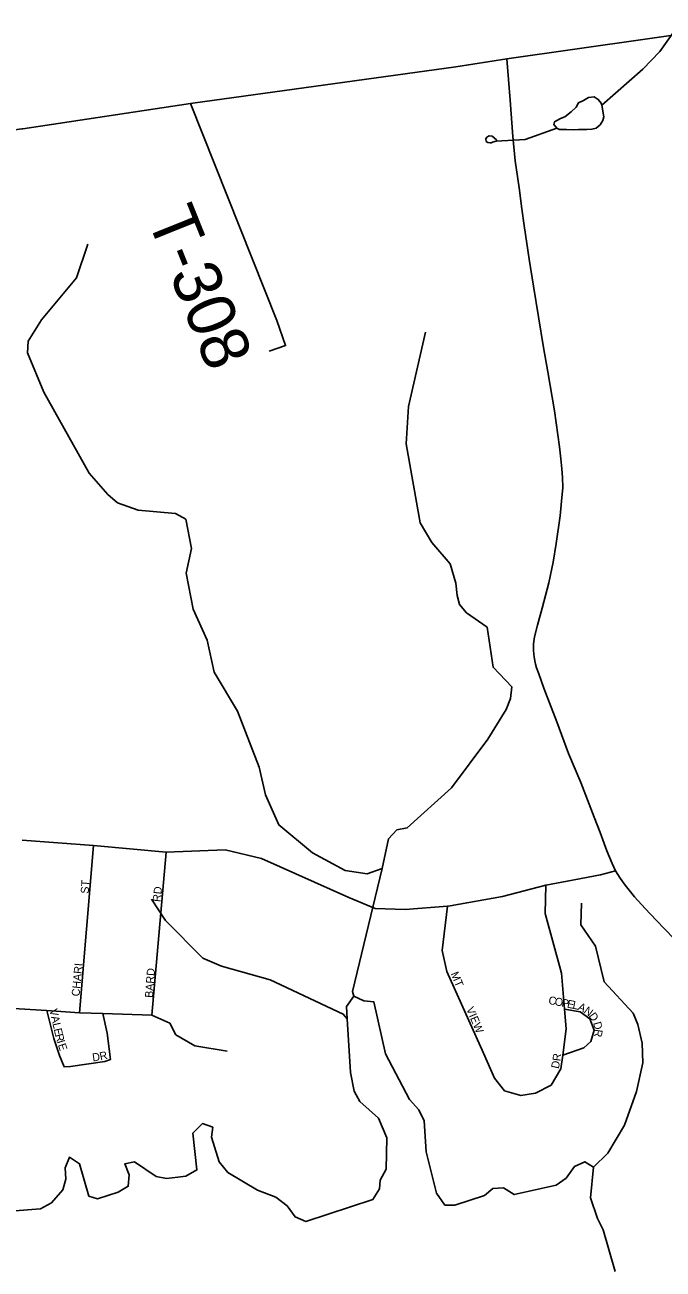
# Model space of a CAD drawing. Extents: x 1525783 to 1900577, y 218250 to 627376.
# Drawn here: x 1699535 to 1703525, y 437327 to 445100 of the extents above; entities that cross this region are included whole.
import ezdxf

# ---------------------------------------------------------------- set-up
doc = ezdxf.new("R2010")
doc.units = 0
for name, color, linetype in [('GM_X_County_Road', 7, 'Continuous'), ('GM_X_Major_Lake', 7, 'Continuous'), ('GM_X_Minor_Lake', 7, 'Continuous'), ('GM_X_Minor_River', 7, 'Continuous'), ('GM_X_State_Route', 7, 'Continuous'), ('GM_X_Township_Road', 7, 'Continuous'), ('GM_X_Township_Road_Text', 7, 'Continuous'), ('GM_X_Township_Subdivision', 7, 'Continuous'), ('GM_X_Township_Subdivision_Text', 7, 'Continuous'), ('GM_X_US_Route', 7, 'Continuous')]:
    doc.layers.add(name, color=color, linetype=linetype)

msp = doc.modelspace()

# ---------------------------------------------------------------- linework, layer by layer
at = {"layer": 'GM_X_County_Road'}
msp.add_lwpolyline([(1699517.6, 440006.5), (1699963.9, 439974.4), (1700418.1, 439932.1), (1700786.3, 439947.3), (1701014.7, 439892.9), (1701560.7, 439648.5), (1701724.7, 439580.6), (1701911.6, 439572.7), (1702176.9, 439594.7), (1702193.2, 439596), (1702521.4, 439655.1), (1702791.5, 439725.4), (1702924.6, 439750.3), (1703133.8, 439789.8), (1703226.3, 439815.4)], dxfattribs=at)
at = {"layer": 'GM_X_Major_Lake'}
for points in [[(1703224.6, 437312.2), (1703149.4, 437572.4), (1703114.6, 437643.2), (1703071, 437772.4), (1703088.8, 437964.8), (1703035.2, 437997.8), (1702970.4, 437968.8), (1702918.8, 437895.4), (1702855.8, 437852.3), (1702593.8, 437792.5), (1702526.4, 437835.8), (1702460.1, 437830.9), (1702409.1, 437787.6), (1702223.3, 437726.5), (1702161.1, 437727.6), (1702108.3, 437800.7), (1702043.1, 438060.6), (1702030.7, 438253.5), (1701997.9, 438322.2), (1701939, 438387.4), (1701789.9, 438672.8), (1701715.8, 438997.1), (1701653.8, 439004.2), (1701592.1, 439033.3), (1701544.7, 438967.9), (1701549.3, 438891.6), (1701571, 438556.1), (1701592.8, 438439.4), (1701629.7, 438374.6), (1701746.1, 438270.3), (1701797.9, 438147), (1701794.2, 437952.5), (1701756.7, 437882.9), (1701751.7, 437828.8), (1701710.3, 437761.3), (1701292.3, 437623.9), (1701224.6, 437653.2), (1701173.8, 437722.2), (1701104.6, 437777.6), (1700989, 437819.6), (1700804.5, 437931.1), (1700749.6, 437998.2), (1700702.4, 438151.5), (1700709.6, 438213.6), (1700645.8, 438236.7), (1700584.5, 438175.6), (1700610.2, 437946.5), (1700541.2, 437907.5), (1700491, 437902.3), (1700420.6, 437893.5), (1700356.6, 437906.6), (1700219.9, 437997.2), (1700159.5, 437984.2), (1700186.3, 437915.5), (1700180.9, 437845.4), (1700118, 437808.4), (1699988.8, 437766.5), (1699935, 437783.4), (1699876.6, 437985), (1699813.2, 438026.2), (1699787.8, 437960.4), (1699790.5, 437888.2), (1699773.2, 437822.3)], [(1699773.2, 437822.3), (1699701.4, 437741.3), (1699632.5, 437704.3), (1699445.6, 437689.5), (1699161.9, 437750.5), (1699092.4, 437785.8), (1699010.1, 437893.5), (1698943.2, 437960.8), (1698810.5, 438053.4), (1698606.5, 438087)]]:
    msp.add_lwpolyline(points, dxfattribs=at)
at = {"layer": 'GM_X_Minor_Lake'}
for points in [[(1703142.6, 444597.3), (1703136.8, 444611.5), (1703119.1, 444633.8), (1703093.3, 444650.1), (1703059.1, 444646.5), (1703026.7, 444626.9), (1702996.4, 444613.2), (1702981.9, 444585.4), (1702949.4, 444555.7), (1702910.8, 444526.1), (1702882.5, 444514.4), (1702846.1, 444494.8), (1702841.8, 444476.8), (1702859.5, 444454.5), (1702877.5, 444446.3), (1702921.6, 444445.7), (1702961.7, 444445.2), (1702995.8, 444446.8), (1703048, 444446.1), (1703080.1, 444447.7), (1703106.3, 444455.4), (1703130.7, 444475.1), (1703147.1, 444503), (1703153.5, 444525)], [(1703153.5, 444525), (1703142.6, 444597.3)], [(1702481.1, 444373.1), (1702483.3, 444381.1), (1702455.6, 444405.5), (1702437.5, 444405.8), (1702423.4, 444397.9), (1702417.2, 444388), (1702418.9, 444371.9), (1702428.9, 444365.8), (1702442.9, 444363.6), (1702450.9, 444363.5), (1702459, 444367.4)], [(1702459, 444367.4), (1702481.1, 444373.1)]]:
    msp.add_lwpolyline(points, dxfattribs=at)
at = {"layer": 'GM_X_Minor_River'}
for points in [[(1704157.1, 445407.8), (1704103.5, 445359.5), (1703936.1, 445303.4), (1703642.4, 445126.6), (1703505, 444933.8), (1703398.9, 444822.8), (1703142.6, 444597.3)], [(1702859.5, 444454.5), (1702661.8, 444382.8), (1702481.1, 444373.1)], [(1701767.9, 439830.8), (1701674.9, 439796.3), (1701536.8, 439816.6), (1701332.2, 439928.4), (1701122.7, 440102.4), (1701040, 440290.3), (1700999.1, 440463.5), (1700863.2, 440812.8), (1700719.3, 441055.9), (1700674.9, 441255.2), (1700586.2, 441449.2), (1700544.3, 441674.6), (1700577.3, 441828.5), (1700540.6, 442011.6), (1700477, 442046.7), (1700242.6, 442068.7), (1700115, 442114.9), (1700053.7, 442166.1), (1699937.8, 442300.4), (1699654.2, 442804.5), (1699552.5, 443050.8), (1699555.9, 443125), (1699638.6, 443258), (1699858.3, 443519.1), (1699928.5, 443730.5)], [(1701592.1, 439033.3), (1701582.6, 439061.5), (1701767.9, 439830.8), (1701807.5, 440014.8), (1701860.8, 440072), (1701925.2, 440083), (1702202.9, 440333.2), (1702429.6, 440638.4), (1702543.5, 440823.1), (1702570.9, 440890.9), (1702578.3, 440965), (1702462.2, 441087.3), (1702424.8, 441336.7), (1702296, 441427.1), (1702252.8, 441478), (1702237.9, 441534.4), (1702229.3, 441612.8), (1702193.5, 441733.7), (1702079.5, 441866), (1702005.6, 441989.5), (1701918.6, 442482.5), (1701933, 442714.9), (1702040.2, 443180.6)], [(1701549.3, 438891.6), (1701525.7, 438920), (1701068.2, 439134.4), (1700764.8, 439219.7), (1700647.4, 439269.8), (1700415, 439504.4), (1700327.2, 439638.3)], [(1703088.8, 437964.8), (1703178.7, 438051.5), (1703282.4, 438226.4), (1703358.7, 438435.8), (1703398.3, 438615.8), (1703394.7, 438738.2), (1703366.8, 438855.1), (1703338.1, 438925.8), (1703157.2, 439121.5), (1703101.3, 439345.2), (1703009.5, 439477.1), (1703014.1, 439613.5)]]:
    msp.add_lwpolyline(points, dxfattribs=at)
at = {"layer": 'GM_X_State_Route'}
msp.add_lwpolyline([(1703704.9, 439275.3), (1703481.7, 439507), (1703413, 439580), (1703346.7, 439653), (1703287.7, 439724.7), (1703256.1, 439770.3), (1703226.3, 439815.4), (1703206.8, 439861.6), (1703172.8, 439941.2), (1703132, 440055.6), (1703094.3, 440150.4), (1703009.8, 440366.9), (1702934.4, 440547.5), (1702859.6, 440745.8), (1702778.7, 440957.4), (1702747.1, 441045.6), (1702733.7, 441083.9), (1702727, 441107), (1702719.1, 441149.6), (1702713.6, 441192.2), (1702715.5, 441234.1), (1702720.9, 441276.7), (1702739.2, 441350.3), (1702769, 441455.5), (1702810.3, 441615.4), (1702837.1, 441743.1), (1702855.3, 441860.5), (1702880.3, 442032.6), (1702890.6, 442123.8), (1702897.3, 442208.9), (1702896.7, 442272.8), (1702892.4, 442327.5), (1702885.7, 442388.9), (1702877.2, 442464.3), (1702845, 442688.7), (1702804.2, 442932), (1702778.1, 443085.2), (1702713.6, 443467.7), (1702687.5, 443636.8), (1702657.1, 443847.2), (1702641.9, 443951.2), (1702624.8, 444081.4), (1702600.5, 444251), (1702584.7, 444403), (1702568.9, 444630.5), (1702548, 444888.5)], dxfattribs=at)
at = {"layer": 'GM_X_Township_Road'}
msp.add_lwpolyline([(1701062.4, 443060.9), (1701165.1, 443096), (1701111.1, 443253.3), (1700569.9, 444608.1)], dxfattribs=at)
at = {"layer": 'GM_X_Township_Subdivision'}
for points in [[(1699876.8, 438929), (1699963.9, 439974.4)], [(1700329.5, 438912.7), (1700418.1, 439932.1)], [(1702176.9, 439594.7), (1702144.3, 439318.3), (1702173.2, 439185.5), (1702401.2, 438675.5), (1702469.9, 438520.3), (1702533.4, 438441.5), (1702635.5, 438412.5), (1702728, 438425.8), (1702824.9, 438477.3), (1702886.1, 438579.2), (1702897.1, 438663.3), (1702918.6, 438828.1), (1702908.5, 438951.3), (1702889.9, 439175.8), (1702787.1, 439548.3), (1702791.5, 439725.4)], [(1697057.9, 439079.7), (1697195.2, 438954.2), (1697396.5, 438736.9), (1697406, 438728.3), (1697494.6, 438648.4), (1697997.6, 438640.8), (1698043.6, 438639), (1698928.8, 438603.5), (1699113.9, 438631.4), (1699228.7, 438656.8), (1699276.7, 438734), (1699246.1, 438881.1), (1699243.1, 438932.6), (1699430.4, 438957.2), (1699672.8, 438941.9), (1699876.8, 438929), (1700023.1, 438923.8), (1700329.5, 438912.7), (1700440.6, 438864.1), (1700478.9, 438791), (1700597.6, 438722.1), (1700799.3, 438689.4)], [(1699672.8, 438941.9), (1699716.7, 438767.4), (1699750.9, 438660.8), (1699780.2, 438591.5), (1699820.5, 438592), (1700035.6, 438624.4), (1700071, 438636.8), (1700050.5, 438800.5), (1700023.1, 438923.8)], [(1702897.1, 438663.3), (1703029.9, 438708.7), (1703072.5, 438748.5), (1703093.3, 438820.7), (1703065.8, 438891.2), (1703006, 438933.9), (1702908.5, 438951.3)]]:
    msp.add_lwpolyline(points, dxfattribs=at)
at = {"layer": 'GM_X_US_Route'}
msp.add_lwpolyline([(1695187.5, 444475.2), (1695318.9, 444465.9), (1695991.2, 444418.6), (1696991.6, 444358.1), (1697899.9, 444299.8), (1698160.6, 444282.5), (1698341.4, 444287), (1699515.1, 444449.5), (1699521.7, 444450.4), (1700569.9, 444608.1), (1700585.8, 444610.5), (1702228.3, 444838.3), (1702548, 444888.5), (1703853.3, 445072.9), (1704159.7, 445115.9), (1705316.7, 445278.2), (1706333.1, 445429)], dxfattribs=at)

# ---------------------------------------------------------------- texts
at = {"layer": 'GM_X_Township_Road_Text'}
msp.add_text('T-308', height=300, rotation=291.90602, dxfattribs=at).set_placement((1700295.9, 443894))
at = {"layer": 'GM_X_Township_Subdivision_Text'}
for s, rotation, p in [('ST', 86.42535, (1699933.7, 439671.3)), ('RD', 83.9832, (1700383.1, 439618.8)), ('CHARI', 84.68368, (1699876.5, 439029.2)), ('BARD', 85.60386, (1700334.7, 439020.2)), ('MT', 292.83109, (1702195.7, 439172.7)), ('C', 348.78057, (1702804.8, 438984.7)), ('O', 348.7801, (1702843.7, 438977)), ('P', 348.78116, (1702886.8, 438968.5)), ('E', 348.78116, (1702921.3, 438961.6)), ('L', 348.78116, (1702955.9, 438954.8)), ('V', 282.71611, (1699688.2, 438946.8)), ('VIEW', 292.98804, (1702292.5, 438952.8)), ('A', 335.01876, (1702987.4, 438948.9)), ('N', 323.37489, (1703024.9, 438931.7)), ('D', 305.65456, (1703057.4, 438908.4)), ('A', 282.72071, (1699697.9, 438903.8)), ('L', 282.71721, (1699707.6, 438860.9)), ('D', 285.75927, (1703086.8, 438864.8)), ('E', 282.73136, (1699715.3, 438826.6)), ('R', 285.09914, (1699723.6, 438790)), ('R', 261.98324, (1703098.4, 438827.9)), ('I', 287.36938, (1699734.6, 438749.7)), ('E', 287.54416, (1699741.2, 438728.6)), ('R', 12.86469, (1700008, 438630.9)), ('D', 7.89213, (1699959.8, 438624.1)), ('D', 77.28389, (1702871.9, 438575.9)), ('R', 83.13612, (1702882.5, 438624.2))]:
    msp.add_text(s, height=50, rotation=rotation, dxfattribs=at).set_placement(p)

doc.saveas('drawing.dxf')
